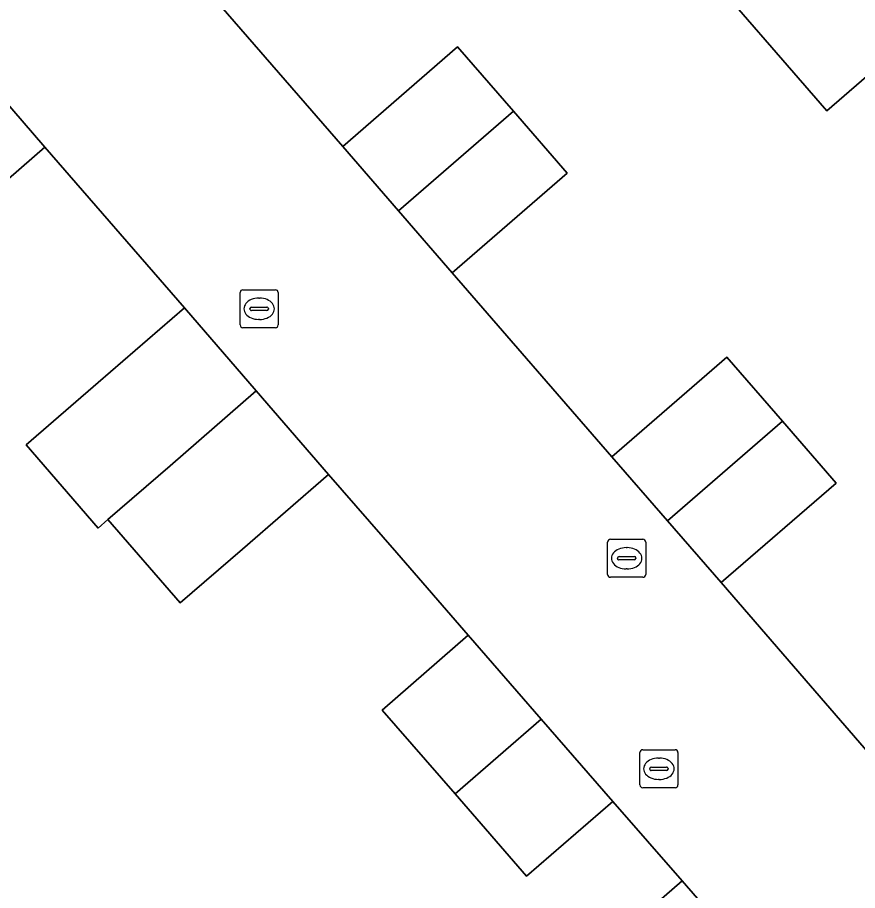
# Model space of a CAD drawing. Extents: x 155887 to 156869, y 383880 to 384678.
# Drawn here: x 156645.94 to 156668.02, y 384451.7 to 384474.66 of the extents above; entities that cross this region are included whole.
import ezdxf

# ---------------------------------------------------------------- set-up
doc = ezdxf.new("R2010")
doc.units = 0
for name, color, linetype in [('IMGEO_Erf', 7, 'Continuous'), ('IMGEO_Kolk', 7, 'Continuous'), ('IMGEO_Pand', 7, 'Continuous'), ('IMGEO_Rijbaan_lokaal_open', 7, 'Continuous')]:
    doc.layers.add(name, color=color, linetype=linetype)

msp = doc.modelspace()

# ---------------------------------------------------------------- linework, layer by layer
at = {"layer": 'IMGEO_Erf'}
for points in [[(156650.293, 384476.109), (156654.488, 384471.265), (156657.51, 384473.886), (156658.975, 384472.197), (156660.39, 384470.566), (156657.368, 384467.945), (156661.566, 384463.108), (156664.588, 384465.728), (156666.052, 384464.039), (156667.46, 384462.415), (156664.438, 384459.795), (156666.786, 384457.082), (156670.007, 384453.361), (156672.653, 384455.717), (156674.416, 384453.686), (156681.579, 384459.954), (156680.14, 384461.619), (156679.607, 384461.165), (156675.904, 384465.427), (156672.356, 384469.511), (156668.814, 384473.588), (156668.588, 384473.391), (156667.22, 384472.204), (156663.681, 384476.282)], [(156659.638, 384448.662), (156663.41, 384451.95), (156661.589, 384454.039), (156659.324, 384452.072), (156657.443, 384454.238), (156655.525, 384456.446), (156657.79, 384458.413), (156655.909, 384460.577), (156654.119, 384462.636), (156651.85, 384460.673), (156650.219, 384459.262), (156648.316, 384461.452), (156648.06, 384461.229), (156646.164, 384463.421), (156648.056, 384465.058), (156650.325, 384467.021), (156646.658, 384471.252), (156644.392, 384469.286)]]:
    msp.add_lwpolyline(points, dxfattribs=at)
at = {"layer": 'IMGEO_Kolk'}
for p, q in [((156651.866, 384467.498), (156652.718, 384467.498)), ((156651.791, 384466.572), (156651.791, 384467.424)), ((156652.279, 384467.278), (156652.304, 384467.278)), ((156652.792, 384467.424), (156652.792, 384466.572)), ((156652.093, 384467.041), (156652.491, 384467.041)), ((156652.05, 384466.992), (156652.05, 384467.004)), ((156652.488, 384466.955), (156652.09, 384466.955)), ((156652.534, 384467.004), (156652.534, 384466.992)), ((156652.302, 384466.718), (156652.277, 384466.718)), ((156652.718, 384466.498), (156651.866, 384466.498)), ((156661.453, 384460.01), (156661.453, 384460.862)), ((156661.528, 384460.936), (156662.38, 384460.936)), ((156662.454, 384460.862), (156662.454, 384460.01)), ((156661.941, 384460.716), (156661.966, 384460.716)), ((156661.712, 384460.43), (156661.712, 384460.442)), ((156662.15, 384460.393), (156661.752, 384460.393)), ((156661.755, 384460.479), (156662.153, 384460.479)), ((156662.196, 384460.442), (156662.196, 384460.43)), ((156661.964, 384460.156), (156661.939, 384460.156)), ((156662.38, 384459.936), (156661.528, 384459.936)), ((156662.301, 384454.474), (156662.301, 384455.326)), ((156662.376, 384455.4), (156663.228, 384455.4)), ((156663.302, 384455.326), (156663.302, 384454.474)), ((156662.789, 384455.18), (156662.814, 384455.18)), ((156662.56, 384454.894), (156662.56, 384454.906)), ((156662.998, 384454.857), (156662.6, 384454.857)), ((156662.603, 384454.943), (156663.001, 384454.943)), ((156663.044, 384454.906), (156663.044, 384454.894)), ((156662.812, 384454.62), (156662.787, 384454.62)), ((156663.228, 384454.4), (156662.376, 384454.4))]:
    msp.add_line(p, q, dxfattribs=at)
for points in [[(156651.866, 384467.498), (156652.718, 384467.498)], [(156651.791, 384466.572), (156651.791, 384467.424)], [(156652.792, 384467.424), (156652.792, 384466.572)], [(156652.718, 384466.498), (156651.866, 384466.498)], [(156661.453, 384460.01), (156661.453, 384460.862)], [(156661.528, 384460.936), (156662.38, 384460.936)], [(156662.454, 384460.862), (156662.454, 384460.01)], [(156662.38, 384459.936), (156661.528, 384459.936)], [(156662.301, 384454.474), (156662.301, 384455.326)], [(156662.376, 384455.4), (156663.228, 384455.4)], [(156663.302, 384455.326), (156663.302, 384454.474)], [(156663.228, 384454.4), (156662.376, 384454.4)]]:
    msp.add_lwpolyline(points, dxfattribs=at)
for centre, radius, start, end in [((156651.868, 384467.422), 0.0765, 91.552, 178.448), ((156651.868, 384467.422), 0.0765, 91.552, 178.448), ((156652.716, 384467.422), 0.0765, 1.552, 88.448), ((156652.716, 384467.422), 0.0765, 1.552, 88.448), ((156652.09, 384467.001), 0.0403, 85.8775, 175.7526), ((156652.495, 384467.003), 0.0386, 1.7309, 96.639), ((156652.087, 384466.991), 0.0366, 178.938, 274.7102), ((156652.491, 384466.998), 0.043, 264.8664, 352.4533), ((156651.868, 384466.574), 0.0765, 181.552, 268.448), ((156651.868, 384466.574), 0.0765, 181.552, 268.448), ((156652.716, 384466.574), 0.0765, 271.552, 358.448), ((156652.716, 384466.574), 0.0765, 271.552, 358.448), ((156661.53, 384460.86), 0.0765, 91.552, 178.448), ((156661.53, 384460.86), 0.0765, 91.552, 178.448), ((156662.378, 384460.86), 0.0765, 1.552, 88.448), ((156662.378, 384460.86), 0.0765, 1.552, 88.448), ((156661.752, 384460.439), 0.0403, 85.8775, 175.7526), ((156661.749, 384460.429), 0.0366, 178.938, 274.7102), ((156662.153, 384460.436), 0.043, 264.8664, 352.4533), ((156662.157, 384460.441), 0.0386, 1.7309, 96.639), ((156661.53, 384460.012), 0.0765, 181.552, 268.448), ((156661.53, 384460.012), 0.0765, 181.552, 268.448), ((156662.378, 384460.012), 0.0765, 271.552, 358.448), ((156662.378, 384460.012), 0.0765, 271.552, 358.448), ((156662.378, 384455.324), 0.0765, 91.552, 178.448), ((156662.378, 384455.324), 0.0765, 91.552, 178.448), ((156663.226, 384455.324), 0.0765, 1.552, 88.448), ((156663.226, 384455.324), 0.0765, 1.552, 88.448), ((156662.6, 384454.903), 0.0403, 85.8775, 175.7526), ((156662.597, 384454.893), 0.0366, 178.938, 274.7102), ((156663.001, 384454.9), 0.043, 264.8664, 352.4533), ((156663.005, 384454.905), 0.0386, 1.7309, 96.639), ((156662.378, 384454.476), 0.0765, 181.552, 268.448), ((156662.378, 384454.476), 0.0765, 181.552, 268.448), ((156663.226, 384454.476), 0.0765, 271.552, 358.448), ((156663.226, 384454.476), 0.0765, 271.552, 358.448)]:
    msp.add_arc(centre, radius, start, end, dxfattribs=at)
for centre, major_axis, ratio, start_param, end_param in [((156652.278, 384466.998), (-0.387, 0.002), 0.722429, 4.712389, 7.853982), ((156652.303, 384466.998), (-0.39, 0.002), 0.717154, 1.570796, 4.712389), ((156661.94, 384460.436), (-0.387, 0.002), 0.722429, 4.712389, 7.853982), ((156661.965, 384460.436), (-0.39, 0.002), 0.717154, 1.570796, 4.712389), ((156662.788, 384454.9), (-0.387, 0.002), 0.722429, 4.712389, 7.853982), ((156662.813, 384454.9), (-0.39, 0.002), 0.717154, 1.570796, 4.712389)]:
    msp.add_ellipse(centre, major_axis=major_axis, ratio=ratio, start_param=start_param, end_param=end_param, dxfattribs=at)
at = {"layer": 'IMGEO_Pand'}
for points in [[(156675.713, 384479.695), (156674.141, 384481.504), (156675.732, 384482.886), (156673.822, 384485.084), (156672.923, 384484.304), (156672.915, 384484.297), (156672.23, 384483.703), (156665.273, 384477.664), (156665.046, 384477.467), (156663.681, 384476.282), (156667.22, 384472.204), (156668.588, 384473.391), (156668.814, 384473.588)], [(156655.954, 384469.575), (156658.975, 384472.197), (156657.51, 384473.886), (156654.488, 384471.265)], [(156644.964, 384473.205), (156642.677, 384471.263), (156644.392, 384469.286), (156646.658, 384471.252)], [(156655.954, 384469.575), (156657.368, 384467.945), (156660.39, 384470.566), (156658.975, 384472.197)], [(156650.325, 384467.021), (156648.056, 384465.058), (156646.164, 384463.421), (156648.06, 384461.229), (156648.316, 384461.452), (156649.949, 384462.871), (156652.213, 384464.839)], [(156666.052, 384464.039), (156664.588, 384465.728), (156661.566, 384463.108), (156663.032, 384461.417)], [(156652.213, 384464.839), (156649.949, 384462.871), (156648.316, 384461.452), (156650.219, 384459.262), (156651.85, 384460.673), (156654.119, 384462.636)], [(156666.052, 384464.039), (156663.032, 384461.417), (156664.438, 384459.795), (156667.46, 384462.415)], [(156659.71, 384456.203), (156657.79, 384458.413), (156655.525, 384456.446), (156657.443, 384454.238)], [(156659.71, 384456.203), (156657.443, 384454.238), (156659.324, 384452.072), (156661.589, 384454.039)], [(156665.261, 384449.827), (156663.41, 384451.95), (156659.638, 384448.662), (156661.488, 384446.539), (156662.999, 384447.856)]]:
    msp.add_lwpolyline(points, close=True, dxfattribs=at)
at = {"layer": 'IMGEO_Rijbaan_lokaal_open'}
msp.add_lwpolyline([(156642.866, 384475.624), (156644.964, 384473.205), (156646.658, 384471.252), (156650.325, 384467.021), (156652.213, 384464.839), (156654.119, 384462.636), (156655.909, 384460.577), (156657.79, 384458.413), (156659.71, 384456.203), (156661.589, 384454.039), (156663.41, 384451.95), (156665.261, 384449.827), (156667.303, 384447.484), (156671.012, 384450.741), (156671.766, 384451.386), (156670.007, 384453.361), (156666.786, 384457.082), (156664.438, 384459.795), (156663.032, 384461.417), (156661.566, 384463.108), (156657.368, 384467.945), (156655.954, 384469.575), (156654.488, 384471.265), (156650.293, 384476.109)], dxfattribs=at)

doc.saveas('drawing.dxf')
